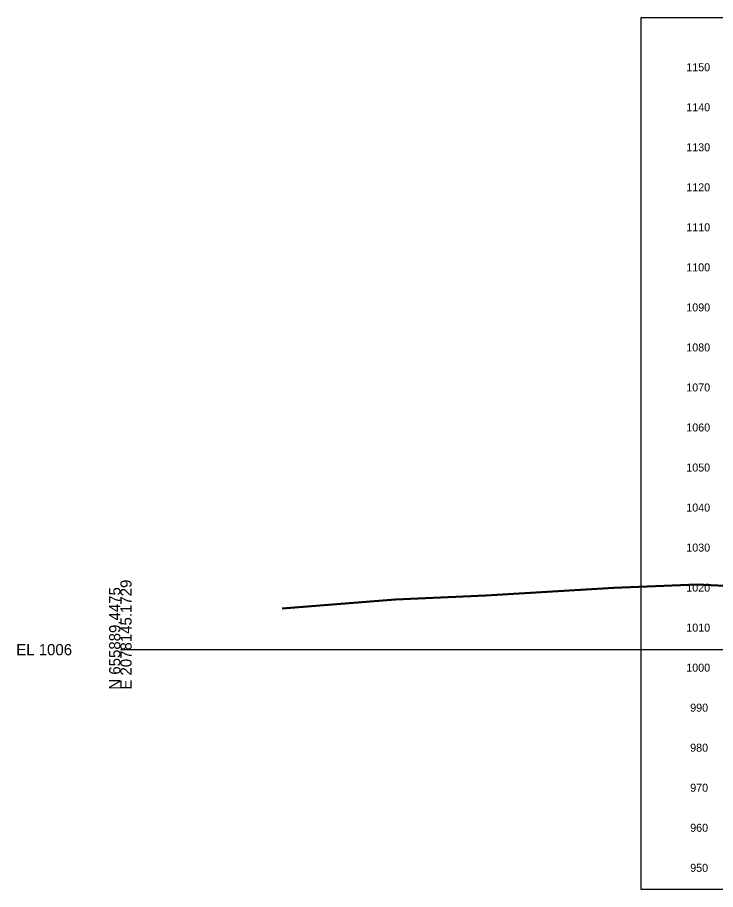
# Model space of a CAD drawing. Extents: x 5868 to 6683, y 2883 to 19120.
# Drawn here: x 5868.1 to 6042.3, y 9385.1 to 9603 of the extents above; entities that cross this region are included whole.
import ezdxf

# ---------------------------------------------------------------- set-up
doc = ezdxf.new("R2010")
doc.units = 0
for name, color, linetype in [('DESIGN - SHEET - Corner Text', 7, 'Continuous'), ('DESIGN - SHEET - Light Grid', 7, 'Continuous'), ('DESIGN - SHEET - Plot Shape', 7, 'Continuous'), ('SURVEY - GROUND - Bottom of Topsoil Layer', 7, 'Continuous'), ('SURVEY - GROUND - Top of Ground', 7, 'Continuous')]:
    doc.layers.add(name, color=color, linetype=linetype)

msp = doc.modelspace()

# ---------------------------------------------------------------- linework, layer by layer
at = {"layer": 'DESIGN - SHEET - Light Grid'}
msp.add_line((5893.78, 9445.07), (6193.78, 9445.07), dxfattribs=at)
at = {"layer": 'DESIGN - SHEET - Plot Shape'}
msp.add_lwpolyline([(6023.78, 9603.01), (6363.78, 9603.01), (6363.78, 9385.13), (6023.78, 9385.13)], close=True, dxfattribs=at)
at = {"layer": 'SURVEY - GROUND - Bottom of Topsoil Layer'}
for p, q in [((5985.02, 9458.51), (6016.91, 9460.42)), ((6016.91, 9460.42), (6037.78, 9461.28)), ((6037.78, 9461.28), (6046.33, 9460.85)), ((5962.46, 9457.48), (5985.02, 9458.51)), ((5934.2, 9455.27), (5962.46, 9457.48))]:
    msp.add_line(p, q, dxfattribs=at)
at = {"layer": 'SURVEY - GROUND - Top of Ground'}
msp.add_lwpolyline([(5934.2, 9455.52), (5962.46, 9457.73), (5985.02, 9458.76), (6016.91, 9460.67), (6037.78, 9461.53), (6046.33, 9461.1)], dxfattribs=at)

# ---------------------------------------------------------------- texts
at = {"layer": 'DESIGN - SHEET - Corner Text'}
for s, p in [('1150', (6035.03, 9589.57)), ('1140', (6035.03, 9579.57)), ('1130', (6035.03, 9569.57)), ('1120', (6035.03, 9559.57)), ('1110', (6035.03, 9549.57)), ('1100', (6035.03, 9539.57)), ('1090', (6035.03, 9529.57)), ('1080', (6035.03, 9519.57)), ('1070', (6035.03, 9509.57)), ('1060', (6035.03, 9499.57)), ('1050', (6035.03, 9489.57)), ('1040', (6035.03, 9479.57)), ('1030', (6035.03, 9469.57)), ('1020', (6035.03, 9459.57)), ('1010', (6035.03, 9449.57)), ('1000', (6035.03, 9439.57)), ('990', (6036, 9429.57)), ('980', (6036, 9419.57)), ('970', (6036, 9409.57)), ('960', (6036, 9399.57)), ('950', (6036, 9389.57))]:
    msp.add_text(s, height=2, dxfattribs=at).set_placement(p)
at = {"layer": 'DESIGN - SHEET - Light Grid'}
for s, p in [('N 655889.4475', (5893.78, 9435.07)), ('E 2078145.1729', (5896.58, 9435.07))]:
    msp.add_text(s, height=2.8, rotation=90, dxfattribs=at).set_placement(p)
msp.add_text('EL 1006', height=2.8, dxfattribs=at).set_placement((5867.78, 9443.67))

doc.saveas('drawing.dxf')
